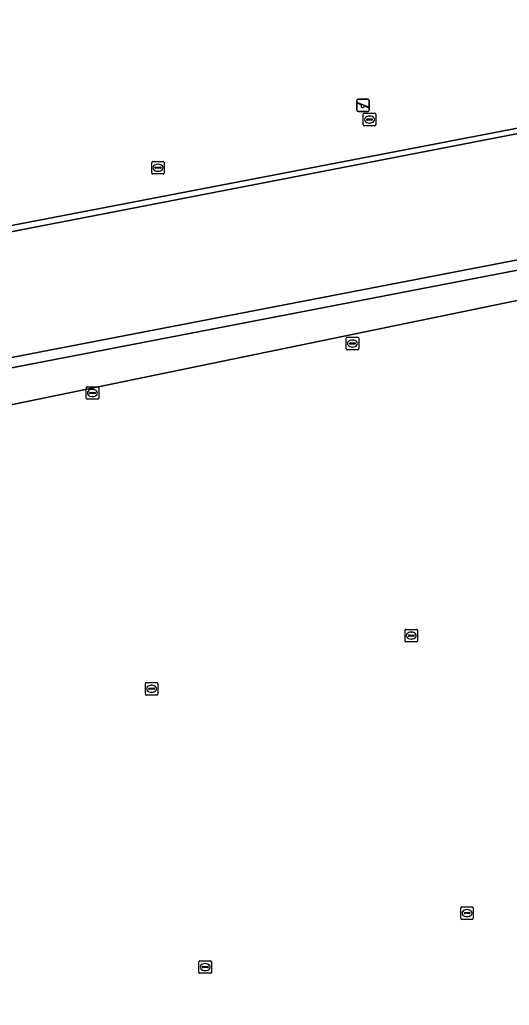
# Model space of a CAD drawing. Extents: x 160203 to 161530, y 379528 to 381797.
# Drawn here: x 161004.3 to 161043.5, y 380310.2 to 380389.1 of the extents above; entities that cross this region are included whole.
import ezdxf

# ---------------------------------------------------------------- set-up
doc = ezdxf.new("R2010")
doc.units = 0
for name, color, linetype in [('IMGEO_Groenvoorziening', 7, 'Continuous'), ('IMGEO_Speelvoorziening', 7, 'Continuous'), ('IMGEO_Terreindeel_gesloten', 7, 'Continuous'), ('IMGEO_Voetpad_open', 7, 'Continuous'), ('IMGEO_Waterleidingput', 7, 'Continuous')]:
    doc.layers.add(name, color=color, linetype=linetype)

msp = doc.modelspace()

# ---------------------------------------------------------------- linework, layer by layer
at = {"layer": 'IMGEO_Groenvoorziening'}
for points in [[(161062.276, 380434.441), (161061.827, 380434.364), (161061.538, 380434.33), (161061.001, 380437.489), (161061.321, 380437.539), (161061.628, 380437.587), (161060.189, 380444.614), (161059.922, 380444.572), (161059.585, 380444.52), (161058.9, 380447.565), (161059.232, 380447.662), (161059.584, 380447.765), (161048.75, 380495.499), (161000, 380485.988), (160973.556, 380480.828), (160976.857, 380460.724), (160982.636, 380425.533), (160984.552, 380417.16), (160994.175, 380375.047), (160994.704, 380372.708), (160995.095, 380370.982), (161070.27, 380385.449)], [(161091.436, 380376.361), (161085.984, 380375.238), (160991.612, 380355.796), (161004.072, 380291.11), (161104.77, 380311.847)]]:
    msp.add_lwpolyline(points, close=True, dxfattribs=at)
for points in [[(161085.537, 380377.016), (160985.605, 380357.762), (160988.105, 380344.908), (160986.786, 380344.652), (160986.845, 380344.353), (160998.251, 380286.024), (160998.135, 380285.991), (160998.477, 380284.075), (160999.132, 380284.201), (160999, 380284.815), (161014.741, 380288.028), (161014.77, 380287.937), (161015.166, 380288.017), (161017.972, 380273.912), (161018.431, 380273.994), (161025.681, 380237.526), (161025.325, 380237.468), (161031.755, 380225.462), (161026.902, 380250), (161019.392, 380287.978), (161106.057, 380305.223)], [(161104.77, 380311.847), (161004.072, 380291.11), (160991.612, 380355.796), (161085.984, 380375.238)]]:
    msp.add_lwpolyline(points, dxfattribs=at)
at = {"layer": 'IMGEO_Speelvoorziening'}
for p, q in [((161031.276, 380381.845), (161031.276, 380382.645)), ((161031.276, 380382.645), (161031.276, 380381.845)), ((161031.345, 380382.47), (161032.221, 380382.117)), ((161031.376, 380382.745), (161032.166, 380382.745)), ((161032.166, 380382.745), (161031.376, 380382.745)), ((161032.266, 380382.645), (161032.266, 380381.845)), ((161032.266, 380381.845), (161032.266, 380382.645)), ((161031.659, 380382.273), (161031.32, 380382.41)), ((161032.166, 380381.745), (161031.376, 380381.745)), ((161031.376, 380381.745), (161032.166, 380381.745)), ((161032.197, 380382.057), (161031.857, 380382.194))]:
    msp.add_line(p, q, dxfattribs=at)
for centre, radius, start, end in [((161031.376, 380382.645), 0.1, 90, 180), ((161031.376, 380382.645), 0.1, 90, 180), ((161031.333, 380382.44), 0.0327, 68.07798, 248.07798), ((161032.166, 380382.645), 0.1, 0, 90), ((161032.166, 380382.645), 0.1, 360, 90), ((161031.376, 380381.845), 0.1, 180, 270), ((161031.376, 380381.845), 0.1, 180, 270), ((161031.738, 380382.183), 0.12, 130.99278, 5.16318), ((161032.166, 380381.845), 0.1, 270, 0), ((161032.166, 380381.845), 0.1, 270, 0), ((161032.209, 380382.087), 0.0327, 248.07798, 68.07798)]:
    msp.add_arc(centre, radius, start, end, dxfattribs=at)
at = {"layer": 'IMGEO_Terreindeel_gesloten'}
msp.add_lwpolyline([(160993.734, 380370.226), (160993.122, 380370.107), (160983.569, 380368.258), (160985.441, 380358.543), (161074.628, 380375.733), (161072.734, 380385.519)], close=True, dxfattribs=at)
at = {"layer": 'IMGEO_Voetpad_open'}
msp.add_lwpolyline([(161072.734, 380385.519), (161082.675, 380387.426), (161084.558, 380377.64), (161074.628, 380375.733), (160985.441, 380358.543), (160985.605, 380357.762), (161085.537, 380377.016), (161083.326, 380388.39), (161073.03, 380386.405), (161070.672, 380385.946), (161070.738, 380385.539), (161070.27, 380385.449), (160995.095, 380370.982), (160993.637, 380370.648), (160993.734, 380370.226)], close=True, dxfattribs=at)
at = {"layer": 'IMGEO_Waterleidingput'}
for p, q in [((161031.798, 380380.684), (161031.798, 380381.536)), ((161031.873, 380381.61), (161032.725, 380381.61)), ((161032.057, 380381.104), (161032.057, 380381.116)), ((161032.495, 380381.067), (161032.097, 380381.067)), ((161032.1, 380381.153), (161032.498, 380381.153)), ((161032.286, 380381.39), (161032.311, 380381.39)), ((161032.541, 380381.116), (161032.541, 380381.104)), ((161032.799, 380381.536), (161032.799, 380380.684)), ((161032.725, 380380.61), (161031.873, 380380.61)), ((161032.309, 380380.83), (161032.284, 380380.83)), ((161014.918, 380377.75), (161015.77, 380377.75)), ((161014.843, 380376.824), (161014.843, 380377.676)), ((161015.102, 380377.244), (161015.102, 380377.256)), ((161015.54, 380377.207), (161015.142, 380377.207)), ((161015.145, 380377.293), (161015.543, 380377.293)), ((161015.354, 380376.97), (161015.329, 380376.97)), ((161015.331, 380377.53), (161015.356, 380377.53)), ((161015.586, 380377.256), (161015.586, 380377.244)), ((161015.844, 380377.676), (161015.844, 380376.824)), ((161015.77, 380376.75), (161014.918, 380376.75)), ((161030.43, 380362.743), (161030.43, 380363.595)), ((161030.505, 380363.669), (161031.357, 380363.669)), ((161031.431, 380363.595), (161031.431, 380362.743)), ((161030.689, 380363.163), (161030.689, 380363.175)), ((161031.127, 380363.126), (161030.729, 380363.126)), ((161030.732, 380363.212), (161031.13, 380363.212)), ((161030.941, 380362.889), (161030.916, 380362.889)), ((161030.918, 380363.449), (161030.943, 380363.449)), ((161031.173, 380363.175), (161031.173, 380363.163)), ((161031.357, 380362.669), (161030.505, 380362.669)), ((161009.588, 380358.777), (161009.588, 380359.629)), ((161009.663, 380359.703), (161010.515, 380359.703)), ((161010.589, 380359.629), (161010.589, 380358.777)), ((161009.847, 380359.197), (161009.847, 380359.209)), ((161010.285, 380359.16), (161009.887, 380359.16)), ((161009.89, 380359.246), (161010.288, 380359.246)), ((161010.099, 380358.923), (161010.074, 380358.923)), ((161010.076, 380359.483), (161010.101, 380359.483)), ((161010.331, 380359.209), (161010.331, 380359.197)), ((161010.515, 380358.703), (161009.663, 380358.703)), ((161035.14, 380339.348), (161035.14, 380340.2)), ((161035.215, 380340.274), (161036.067, 380340.274)), ((161035.442, 380339.817), (161035.84, 380339.817)), ((161035.628, 380340.054), (161035.653, 380340.054)), ((161036.141, 380340.2), (161036.141, 380339.348)), ((161036.067, 380339.274), (161035.215, 380339.274)), ((161035.399, 380339.768), (161035.399, 380339.78)), ((161035.837, 380339.731), (161035.439, 380339.731)), ((161035.651, 380339.494), (161035.626, 380339.494)), ((161035.883, 380339.78), (161035.883, 380339.768)), ((161014.33, 380335.089), (161014.33, 380335.941)), ((161014.405, 380336.015), (161015.257, 380336.015)), ((161015.331, 380335.941), (161015.331, 380335.089)), ((161014.589, 380335.509), (161014.589, 380335.521)), ((161015.027, 380335.472), (161014.629, 380335.472)), ((161014.632, 380335.558), (161015.03, 380335.558)), ((161014.841, 380335.235), (161014.816, 380335.235)), ((161014.818, 380335.795), (161014.843, 380335.795)), ((161015.073, 380335.521), (161015.073, 380335.509)), ((161015.257, 380335.015), (161014.405, 380335.015)), ((161039.61, 380317.118), (161039.61, 380317.97)), ((161039.685, 380318.044), (161040.537, 380318.044)), ((161040.098, 380317.824), (161040.123, 380317.824)), ((161040.611, 380317.97), (161040.611, 380317.118)), ((161040.537, 380317.044), (161039.685, 380317.044)), ((161039.869, 380317.538), (161039.869, 380317.55)), ((161040.307, 380317.501), (161039.909, 380317.501)), ((161039.912, 380317.587), (161040.31, 380317.587)), ((161040.121, 380317.264), (161040.096, 380317.264)), ((161040.353, 380317.55), (161040.353, 380317.538)), ((161018.626, 380312.797), (161018.626, 380313.649)), ((161018.701, 380313.723), (161019.553, 380313.723)), ((161018.885, 380313.217), (161018.885, 380313.229)), ((161019.323, 380313.18), (161018.925, 380313.18)), ((161018.928, 380313.266), (161019.326, 380313.266)), ((161019.114, 380313.503), (161019.139, 380313.503)), ((161019.369, 380313.229), (161019.369, 380313.217)), ((161019.627, 380313.649), (161019.627, 380312.797)), ((161019.553, 380312.723), (161018.701, 380312.723)), ((161019.137, 380312.943), (161019.112, 380312.943))]:
    msp.add_line(p, q, dxfattribs=at)
for points in [[(161031.798, 380380.684), (161031.798, 380381.536)], [(161031.873, 380381.61), (161032.725, 380381.61)], [(161032.799, 380381.536), (161032.799, 380380.684)], [(161032.725, 380380.61), (161031.873, 380380.61)], [(161014.918, 380377.75), (161015.77, 380377.75)], [(161014.843, 380376.824), (161014.843, 380377.676)], [(161015.844, 380377.676), (161015.844, 380376.824)], [(161015.77, 380376.75), (161014.918, 380376.75)], [(161030.43, 380362.743), (161030.43, 380363.595)], [(161030.505, 380363.669), (161031.357, 380363.669)], [(161031.431, 380363.595), (161031.431, 380362.743)], [(161031.357, 380362.669), (161030.505, 380362.669)], [(161009.588, 380358.777), (161009.588, 380359.629)], [(161009.663, 380359.703), (161010.515, 380359.703)], [(161010.589, 380359.629), (161010.589, 380358.777)], [(161010.515, 380358.703), (161009.663, 380358.703)], [(161035.14, 380339.348), (161035.14, 380340.2)], [(161035.215, 380340.274), (161036.067, 380340.274)], [(161036.141, 380340.2), (161036.141, 380339.348)], [(161036.067, 380339.274), (161035.215, 380339.274)], [(161014.33, 380335.089), (161014.33, 380335.941)], [(161014.405, 380336.015), (161015.257, 380336.015)], [(161015.331, 380335.941), (161015.331, 380335.089)], [(161015.257, 380335.015), (161014.405, 380335.015)], [(161039.61, 380317.118), (161039.61, 380317.97)], [(161039.685, 380318.044), (161040.537, 380318.044)], [(161040.611, 380317.97), (161040.611, 380317.118)], [(161040.537, 380317.044), (161039.685, 380317.044)], [(161018.626, 380312.797), (161018.626, 380313.649)], [(161018.701, 380313.723), (161019.553, 380313.723)], [(161019.627, 380313.649), (161019.627, 380312.797)], [(161019.553, 380312.723), (161018.701, 380312.723)]]:
    msp.add_lwpolyline(points, dxfattribs=at)
for centre, radius, start, end in [((161031.875, 380381.534), 0.0765, 91.55205, 178.44795), ((161031.875, 380381.534), 0.0765, 91.55205, 178.44795), ((161032.097, 380381.113), 0.0403, 85.87752, 175.75265), ((161032.094, 380381.103), 0.0366, 178.93798, 274.71019), ((161032.498, 380381.11), 0.043, 264.86636, 352.45326), ((161032.502, 380381.115), 0.0386, 1.73085, 96.63898), ((161032.723, 380381.534), 0.0765, 1.55205, 88.44795), ((161032.723, 380381.534), 0.0765, 1.55205, 88.44795), ((161031.875, 380380.686), 0.0765, 181.55205, 268.44795), ((161031.875, 380380.686), 0.0765, 181.55205, 268.44795), ((161032.723, 380380.686), 0.0765, 271.55205, 358.44795), ((161032.723, 380380.686), 0.0765, 271.55205, 358.44795), ((161014.92, 380377.674), 0.0765, 91.55205, 178.44795), ((161014.92, 380377.674), 0.0765, 91.55205, 178.44795), ((161015.768, 380377.674), 0.0765, 1.55205, 88.44795), ((161015.768, 380377.674), 0.0765, 1.55205, 88.44795), ((161015.142, 380377.253), 0.0403, 85.87752, 175.75265), ((161015.139, 380377.243), 0.0366, 178.93798, 274.71019), ((161015.543, 380377.25), 0.043, 264.86636, 352.45326), ((161015.547, 380377.255), 0.0386, 1.73085, 96.63898), ((161014.92, 380376.826), 0.0765, 181.55205, 268.44795), ((161014.92, 380376.826), 0.0765, 181.55205, 268.44795), ((161015.768, 380376.826), 0.0765, 271.55205, 358.44795), ((161015.768, 380376.826), 0.0765, 271.55205, 358.44795), ((161030.507, 380363.593), 0.0765, 91.55205, 178.44795), ((161030.507, 380363.593), 0.0765, 91.55205, 178.44795), ((161031.355, 380363.593), 0.0765, 1.55205, 88.44795), ((161031.355, 380363.593), 0.0765, 1.55205, 88.44795), ((161030.507, 380362.745), 0.0765, 181.55205, 268.44795), ((161030.507, 380362.745), 0.0765, 181.55205, 268.44795), ((161030.729, 380363.172), 0.0403, 85.87752, 175.75265), ((161030.726, 380363.162), 0.0366, 178.93798, 274.71019), ((161031.13, 380363.169), 0.043, 264.86636, 352.45326), ((161031.134, 380363.174), 0.0386, 1.73085, 96.63898), ((161031.355, 380362.745), 0.0765, 271.55205, 358.44795), ((161031.355, 380362.745), 0.0765, 271.55205, 358.44795), ((161009.665, 380359.627), 0.0765, 91.55205, 178.44795), ((161009.665, 380359.627), 0.0765, 91.55205, 178.44795), ((161010.513, 380359.627), 0.0765, 1.55205, 88.44795), ((161010.513, 380359.627), 0.0765, 1.55205, 88.44795), ((161009.665, 380358.779), 0.0765, 181.55205, 268.44795), ((161009.665, 380358.779), 0.0765, 181.55205, 268.44795), ((161009.887, 380359.206), 0.0403, 85.87752, 175.75265), ((161009.884, 380359.196), 0.0366, 178.93798, 274.71019), ((161010.288, 380359.203), 0.043, 264.86636, 352.45326), ((161010.292, 380359.208), 0.0386, 1.73085, 96.63898), ((161010.513, 380358.779), 0.0765, 271.55205, 358.44795), ((161010.513, 380358.779), 0.0765, 271.55205, 358.44795), ((161035.217, 380340.198), 0.0765, 91.55205, 178.44795), ((161035.217, 380340.198), 0.0765, 91.55205, 178.44795), ((161035.439, 380339.777), 0.0403, 85.87752, 175.75265), ((161035.844, 380339.779), 0.0386, 1.73085, 96.63898), ((161036.065, 380340.198), 0.0765, 1.55205, 88.44795), ((161036.065, 380340.198), 0.0765, 1.55205, 88.44795), ((161035.217, 380339.35), 0.0765, 181.55205, 268.44795), ((161035.217, 380339.35), 0.0765, 181.55205, 268.44795), ((161035.436, 380339.767), 0.0366, 178.93798, 274.71019), ((161035.84, 380339.774), 0.043, 264.86636, 352.45326), ((161036.065, 380339.35), 0.0765, 271.55205, 358.44795), ((161036.065, 380339.35), 0.0765, 271.55205, 358.44795), ((161014.407, 380335.939), 0.0765, 91.55205, 178.44795), ((161014.407, 380335.939), 0.0765, 91.55205, 178.44795), ((161015.255, 380335.939), 0.0765, 1.55205, 88.44795), ((161015.255, 380335.939), 0.0765, 1.55205, 88.44795), ((161014.407, 380335.091), 0.0765, 181.55205, 268.44795), ((161014.407, 380335.091), 0.0765, 181.55205, 268.44795), ((161014.629, 380335.518), 0.0403, 85.87752, 175.75265), ((161014.626, 380335.508), 0.0366, 178.93798, 274.71019), ((161015.03, 380335.515), 0.043, 264.86636, 352.45326), ((161015.034, 380335.52), 0.0386, 1.73085, 96.63898), ((161015.255, 380335.091), 0.0765, 271.55205, 358.44795), ((161015.255, 380335.091), 0.0765, 271.55205, 358.44795), ((161039.687, 380317.968), 0.0765, 91.55205, 178.44795), ((161039.687, 380317.968), 0.0765, 91.55205, 178.44795), ((161040.535, 380317.968), 0.0765, 1.55205, 88.44795), ((161040.535, 380317.968), 0.0765, 1.55205, 88.44795), ((161039.687, 380317.12), 0.0765, 181.55205, 268.44795), ((161039.687, 380317.12), 0.0765, 181.55205, 268.44795), ((161039.909, 380317.547), 0.0403, 85.87752, 175.75265), ((161039.906, 380317.537), 0.0366, 178.93798, 274.71019), ((161040.31, 380317.544), 0.043, 264.86636, 352.45326), ((161040.314, 380317.549), 0.0386, 1.73085, 96.63898), ((161040.535, 380317.12), 0.0765, 271.55205, 358.44795), ((161040.535, 380317.12), 0.0765, 271.55205, 358.44795), ((161018.703, 380313.647), 0.0765, 91.55205, 178.44795), ((161018.703, 380313.647), 0.0765, 91.55205, 178.44795), ((161018.925, 380313.226), 0.0403, 85.87752, 175.75265), ((161018.922, 380313.216), 0.0366, 178.93798, 274.71019), ((161019.326, 380313.223), 0.043, 264.86636, 352.45326), ((161019.33, 380313.228), 0.0386, 1.73085, 96.63898), ((161019.551, 380313.647), 0.0765, 1.55205, 88.44795), ((161019.551, 380313.647), 0.0765, 1.55205, 88.44795), ((161018.703, 380312.799), 0.0765, 181.55205, 268.44795), ((161018.703, 380312.799), 0.0765, 181.55205, 268.44795), ((161019.551, 380312.799), 0.0765, 271.55205, 358.44795), ((161019.551, 380312.799), 0.0765, 271.55205, 358.44795)]:
    msp.add_arc(centre, radius, start, end, dxfattribs=at)
for centre, major_axis, ratio, start_param, end_param in [((161032.285, 380381.11), (-0.387, 0.002), 0.722429, 4.712389, 7.853982), ((161032.31, 380381.11), (-0.39, 0.002), 0.717154, 1.570796, 4.712389), ((161015.33, 380377.25), (-0.387, 0.002), 0.722429, 4.712389, 7.853982), ((161015.355, 380377.25), (-0.39, 0.002), 0.717154, 1.570796, 4.712389), ((161030.917, 380363.169), (-0.387, 0.002), 0.722429, 4.712389, 7.853982), ((161030.942, 380363.169), (-0.39, 0.002), 0.717154, 1.570796, 4.712389), ((161010.075, 380359.203), (-0.387, 0.002), 0.722429, 4.712389, 7.853982), ((161010.1, 380359.203), (-0.39, 0.002), 0.717154, 1.570796, 4.712389), ((161035.627, 380339.774), (-0.387, 0.002), 0.722429, 4.712389, 7.853982), ((161035.652, 380339.774), (-0.39, 0.002), 0.717154, 1.570796, 4.712389), ((161014.817, 380335.515), (-0.387, 0.002), 0.722429, 4.712389, 7.853982), ((161014.842, 380335.515), (-0.39, 0.002), 0.717154, 1.570796, 4.712389), ((161040.097, 380317.544), (-0.387, 0.002), 0.722429, 4.712389, 7.853982), ((161040.122, 380317.544), (-0.39, 0.002), 0.717154, 1.570796, 4.712389), ((161019.113, 380313.223), (-0.387, 0.002), 0.722429, 4.712389, 7.853982), ((161019.138, 380313.223), (-0.39, 0.002), 0.717154, 1.570796, 4.712389)]:
    msp.add_ellipse(centre, major_axis=major_axis, ratio=ratio, start_param=start_param, end_param=end_param, dxfattribs=at)

doc.saveas('drawing.dxf')
